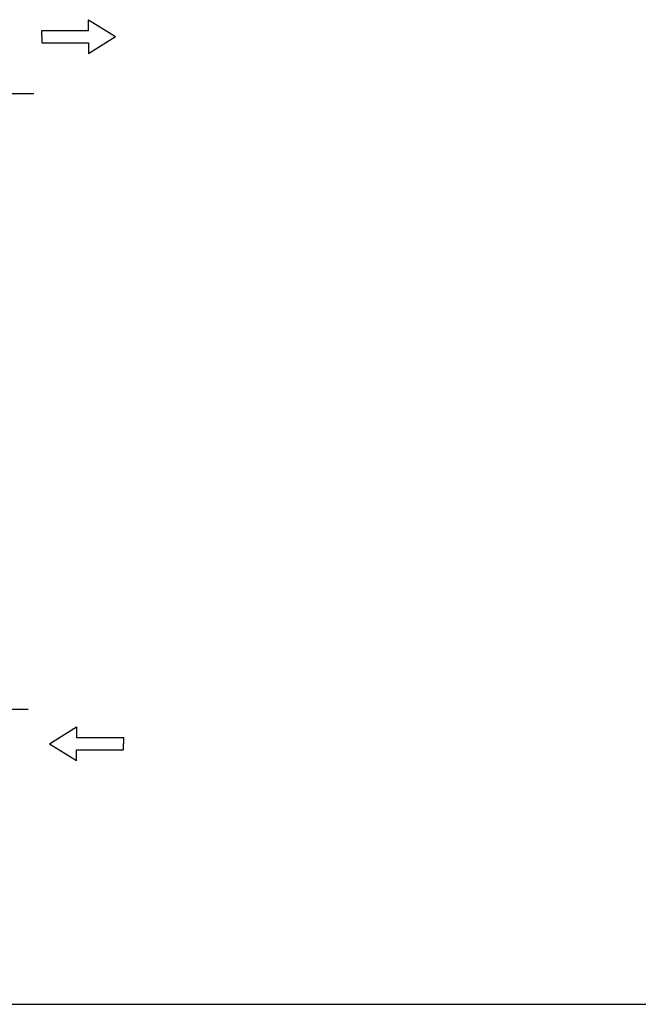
# Model space of a CAD drawing. Extents: x -132501 to 411300, y -42818 to 427495.
# Tile 289 of 330: x 249716 to 250352, y 241340 to 242351. Entities that reach past the tile are written whole.
import ezdxf

# ---------------------------------------------------------------- set-up
doc = ezdxf.new("R2010")
doc.units = 0
doc.header["$LTSCALE"] = 50
doc.linetypes.add('CENTER2', pattern=[28.575, 19.05, -3.175, 3.175, -3.175])
doc.layers.add('Default', color=7, linetype='CONTINUOUS')
doc.layers.add('SF_LAYOUT', color=7, linetype='CONTINUOUS')

# ---------------------------------------------------------------- blocks, each defined once
blk = doc.blocks.new('SEANNOT_GROUP6')
at = {"layer": 'Default', "color": 7, "linetype": 'CENTER2'}
blk.add_line((49.64, 98.57), (133.06, 98.57), dxfattribs=at)
blk = doc.blocks.new('SEANNOT_GROUP15')
at = {"layer": 'Default', "color": 7, "linetype": 'CENTER2'}
blk.add_line((103.8, 35.3), (132.46, 35.3), dxfattribs=at)
blk = doc.blocks.new('Pfeil_1')
at = {"layer": 'Default', "color": 7, "linetype": 'Continuous'}
for p, q in [((0, 1.74), (2.79, 3.48)), ((2.79, 3.48), (2.79, 2.37)), ((2.79, 2.37), (7.59, 2.37)), ((7.59, 2.37), (7.59, 1.74)), ((0, 1.74), (2.79, 0)), ((2.79, 0), (2.79, 1.11)), ((2.79, 1.11), (7.59, 1.11)), ((7.59, 1.11), (7.59, 1.74))]:
    blk.add_line(p, q, dxfattribs=at)
blk = doc.blocks.new('Pfeill_1')
at = {"layer": 'Default', "color": 7, "linetype": 'Continuous'}
for p, q in [((4.81, 0.63), (4.81, 1.74)), ((4.81, 1.74), (7.59, 0)), ((0, 0), (0, 0.63)), ((0, 0.63), (4.81, 0.63)), ((0, 0), (0, -0.63)), ((0, -0.63), (4.81, -0.63)), ((4.81, -1.74), (7.59, 0)), ((4.81, -0.63), (4.81, -1.74))]:
    blk.add_line(p, q, dxfattribs=at)
blk = doc.blocks.new('Pfeil_2')
at = {"layer": 'Default', "color": 7}
blk.add_blockref('Pfeill_1', (0, 1.74), dxfattribs=at)

msp = doc.modelspace()

# ---------------------------------------------------------------- linework, layer by layer
at = {"layer": 'SF_LAYOUT', "color": 7, "linetype": 'Continuous'}
msp.add_line((248449.7068, 241339.7787), (252549.7068, 241339.7787), dxfattribs=at)

# ---------------------------------------------------------------- block references
at = {"layer": 'Default', "color": 7, "xscale": 10, "yscale": 10, "zscale": 10}
for name, p in [('Pfeil_2', (249738.2487, 242316.2938)), ('Pfeil_1', (249746.2731, 241590.0826))]:
    msp.add_blockref(name, p, dxfattribs=at)
at = {"layer": 'Default', "xscale": 10, "yscale": 10, "zscale": 10}
for name in ['SEANNOT_GROUP6', 'SEANNOT_GROUP15']:
    msp.add_blockref(name, (248399.7068, 241289.7787), dxfattribs=at)

doc.saveas('drawing.dxf')
